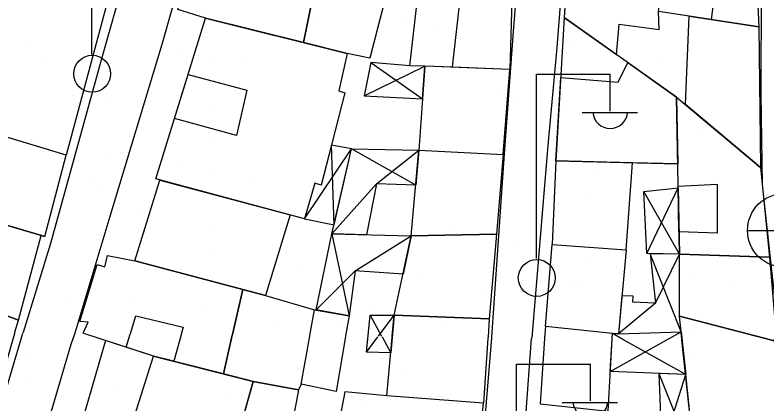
# Model space of a CAD drawing. Extents: x 417997 to 421451, y 4451742 to 4455216.
# Drawn here: x 420300.8 to 420372.1, y 4452336 to 4452372.9 of the extents above; entities that cross this region are included whole.
import ezdxf

# ---------------------------------------------------------------- set-up
doc = ezdxf.new("R2010")
doc.units = 0
for name, color, linetype in [('B_Mesken', 7, 'Continuous'), ('B_Sundurma', 7, 'Continuous'), ('B_Teras', 7, 'Continuous'), ('Default', 7, 'Continuous'), ('S_Elektrik_Diregi', 7, 'Continuous'), ('S_Rogar_Kapagi_Buski', 7, 'Continuous'), ('TR_PARKALANI', 7, 'Continuous'), ('Yol_Sose', 7, 'Continuous')]:
    doc.layers.add(name, color=color, linetype=linetype)

# ---------------------------------------------------------------- blocks, each defined once
blk = doc.blocks.new('POINT_DISPLAY')
at = {"layer": 'Default'}
blk.add_line((0, 0), (0, 0), dxfattribs=at)

msp = doc.modelspace()

# ---------------------------------------------------------------- linework, layer by layer
at = {"layer": 'B_Mesken'}
for points in [[(420301.335, 4452396.719), (420301.685, 4452397.751), (420316.106, 4452398.627), (420305.652, 4452359.626), (420292.867, 4452363.493), (420293.296, 4452364.222), (420301.967, 4452396.702)], [(420339.783, 4452381.658), (420343.522, 4452378.957), (420347.968, 4452376.524), (420347.712, 4452367.754), (420342.274, 4452367.979), (420339.652, 4452368.088), (420338.243, 4452368.104)], [(420318.419, 4452381.225), (420329.747, 4452378.054), (420328.137, 4452370.321), (420318.86, 4452372.621), (420316.222, 4452373.454)], [(420353.409, 4452381.042), (420352.887, 4452372.707), (420357.835, 4452369.195), (420358.08, 4452372.046), (420361.895, 4452371.547), (420361.814, 4452373.26), (420362.808, 4452380.461)], [(420362.808, 4452380.461), (420370.946, 4452379.988), (420371.336, 4452371.818), (420361.814, 4452373.26)], [(420336.382, 4452376.316), (420334.456, 4452368.842), (420332.295, 4452369.291), (420328.137, 4452370.321), (420329.747, 4452378.054), (420330.713, 4452377.689)], [(420332.295, 4452369.291), (420331.487, 4452365.73), (420332.075, 4452365.534), (420329.821, 4452356.806), (420329.213, 4452356.983), (420328.258, 4452353.601), (420314.13, 4452357.381), (420318.86, 4452372.621)], [(420352.077, 4452359.103), (420363.648, 4452358.805), (420363.533, 4452365.15), (420352.887, 4452372.707)], [(420364.369, 4452364.448), (420364.734, 4452372.818), (420366.81, 4452372.504), (420371.336, 4452371.818), (420371.508, 4452358.456)], [(420339.652, 4452368.088), (420339.078, 4452360.115), (420347.096, 4452359.706), (420347.712, 4452367.754)], [(420363.533, 4452365.15), (420371.508, 4452358.456), (420372.352, 4452349.961), (420363.802, 4452350.238)], [(420290.389, 4452364.242), (420288.142, 4452356.485), (420303.618, 4452351.917), (420305.652, 4452359.626)], [(420346.461, 4452352.151), (420338.372, 4452351.985), (420339.078, 4452360.115), (420347.096, 4452359.706)], [(420358.74, 4452350.651), (420359.342, 4452358.916), (420352.077, 4452359.103), (420351.736, 4452351.16)], [(420324.541, 4452346.332), (420312.164, 4452349.606), (420314.517, 4452357.278), (420326.895, 4452353.966)], [(420301.108, 4452343.979), (420303.271, 4452352.02), (420303.618, 4452351.917), (420290.459, 4452355.801), (420288.091, 4452348.027), (420297.915, 4452345.183)], [(420336.754, 4452344.449), (420338.372, 4452351.985), (420346.461, 4452352.151), (420345.769, 4452344.115)], [(420351.089, 4452343.385), (420351.736, 4452351.16), (420358.74, 4452350.651), (420358.027, 4452342.684), (420357.445, 4452342.727)], [(420372.559, 4452342.079), (420363.807, 4452344.365), (420363.802, 4452350.238), (420372.352, 4452349.961), (420373.022, 4452342.074)], [(420307.259, 4452342.769), (420307.712, 4452343.788), (420306.948, 4452343.876), (420308.593, 4452349.279), (420309.314, 4452349.058), (420309.565, 4452350.123), (420312.164, 4452349.606), (420322.406, 4452346.897), (420321.412, 4452342.619), (420321.397, 4452342.553), (420320.549, 4452338.901), (420313.922, 4452340.588), (420307.406, 4452342.701)], [(420286.096, 4452342.925), (420285.137, 4452340.469), (420298.918, 4452336.333), (420300.762, 4452342.77), (420300.781, 4452342.837), (420301.108, 4452343.979), (420297.915, 4452345.183), (420288.091, 4452348.027), (420286.123, 4452342.992)], [(420321.412, 4452342.619), (420322.406, 4452346.897), (420324.541, 4452346.332), (420329.2, 4452344.986), (420329.2, 4452344.986), (420332.47, 4452344.396), (420332.144, 4452342.506), (420332.133, 4452342.44), (420331.234, 4452337.224), (420327.929, 4452337.912), (420327.692, 4452337.371), (420323.389, 4452338.178), (420320.549, 4452338.901), (420321.397, 4452342.553)], [(420336.573, 4452342.459), (420336.754, 4452344.449), (420345.769, 4452344.115), (420345.651, 4452342.363), (420345.647, 4452342.298), (420345.233, 4452336.132), (420336.058, 4452336.819), (420336.567, 4452342.394)], [(420372.817, 4452342.012), (420373.032, 4452341.956), (420374.243, 4452330.254), (420365.218, 4452331.271), (420364.05, 4452342.104), (420364.043, 4452342.169), (420363.807, 4452344.365), (420372.559, 4452342.079)], [(420351.012, 4452342.242), (420350.596, 4452336.051), (420357.048, 4452335.37), (420357.416, 4452342.174), (420357.419, 4452342.239), (420357.445, 4452342.727), (420351.089, 4452343.385), (420351.017, 4452342.307)], [(420309.356, 4452342.068), (420307.123, 4452334.31), (420311.539, 4452333.084), (420321.167, 4452330.341), (420321.781, 4452332.507), (420323.389, 4452338.178), (420320.549, 4452338.901), (420313.922, 4452340.588)], [(420327.692, 4452337.371), (420326.538, 4452331.258), (420321.781, 4452332.507), (420323.389, 4452338.178)], [(420332.069, 4452337.181), (420331.322, 4452333.241), (420330.555, 4452333.348), (420330.193, 4452330.414), (420330.147, 4452330.223), (420344.352, 4452327.757), (420345.233, 4452336.132), (420336.058, 4452336.819)]]:
    msp.add_lwpolyline(points, close=True, dxfattribs=at)
at = {"layer": 'B_Sundurma'}
for p, q in [((420333.903, 4452365.269), (420339.652, 4452368.088)), ((420334.525, 4452368.412), (420339.428, 4452364.982)), ((420328.258, 4452353.601), (420332.704, 4452360.249)), ((420331.047, 4452353.025), (420330.796, 4452360.579)), ((420338.791, 4452356.806), (420332.704, 4452360.249)), ((420335.072, 4452356.934), (420339.078, 4452360.115)), ((420330.852, 4452352.175), (420335.072, 4452356.934)), ((420363.802, 4452350.238), (420360.437, 4452356.205)), ((420360.72, 4452350.301), (420363.688, 4452356.554)), ((420330.852, 4452352.175), (420332.47, 4452344.396)), ((420333.058, 4452348.681), (420338.373, 4452351.998)), ((420363.967, 4452342.878), (420361.037, 4452350.294)), ((420361.528, 4452345.602), (420363.802, 4452350.238)), ((420333.058, 4452348.681), (420329.361, 4452344.957)), ((420361.528, 4452345.602), (420358.027, 4452342.684)), ((420334.46, 4452344.466), (420335.56, 4452342.47)), ((420335.263, 4452342.473), (420336.754, 4452344.449)), ((420334.113, 4452340.95), (420335.213, 4452342.408)), ((420335.597, 4452342.404), (420336.43, 4452340.893)), ((420358.452, 4452342.163), (420357.445, 4452342.727)), ((420362.605, 4452342.119), (420363.967, 4452342.878)), ((420357.252, 4452339.137), (420362.605, 4452342.119)), ((420364.403, 4452338.832), (420358.452, 4452342.163)), ((420361.747, 4452330.505), (420364.403, 4452338.832)), ((420361.868, 4452338.94), (420365.304, 4452330.257))]:
    msp.add_line(p, q, dxfattribs=at)
for points in [[(420334.525, 4452368.412), (420333.903, 4452365.269), (420339.428, 4452364.982), (420339.652, 4452368.088), (420338.243, 4452368.104)], [(420328.258, 4452353.601), (420331.047, 4452353.025), (420332.704, 4452360.249), (420330.796, 4452360.579), (420329.821, 4452356.806), (420329.213, 4452356.983)], [(420330.852, 4452352.175), (420332.704, 4452360.249), (420339.078, 4452360.115), (420338.791, 4452356.806), (420335.072, 4452356.934), (420334.119, 4452352.098)], [(420363.802, 4452350.238), (420360.72, 4452350.301), (420360.437, 4452356.205), (420363.688, 4452356.554)], [(420329.361, 4452344.957), (420330.852, 4452352.175), (420338.373, 4452351.998), (420337.595, 4452348.365), (420333.058, 4452348.681), (420332.47, 4452344.396)], [(420358.027, 4452342.684), (420363.967, 4452342.878), (420363.807, 4452344.365), (420363.802, 4452350.238), (420361.037, 4452350.294), (420361.528, 4452345.602), (420359.372, 4452345.706), (420359.418, 4452346.28), (420358.351, 4452346.309)], [(420334.113, 4452340.95), (420334.46, 4452344.466), (420336.754, 4452344.449), (420336.43, 4452340.893)], [(420364.403, 4452338.832), (420357.252, 4452339.137), (420357.445, 4452342.727), (420358.027, 4452342.684), (420363.967, 4452342.878)], [(420361.868, 4452338.94), (420362.05, 4452334.116), (420361.747, 4452330.505), (420365.304, 4452330.257), (420365.218, 4452331.271), (420364.403, 4452338.832)]]:
    msp.add_lwpolyline(points, close=True, dxfattribs=at)
at = {"layer": 'B_Teras'}
for points in [[(420342.274, 4452367.979), (420343.522, 4452378.957), (420347.968, 4452376.524), (420347.712, 4452367.754)], [(420367.4, 4452376.91), (420366.81, 4452372.504), (420361.814, 4452373.26), (420362.399, 4452377.497)], [(420352.547, 4452366.989), (420357.986, 4452366.557), (420358.905, 4452368.435), (420363.533, 4452365.15), (420363.648, 4452358.805), (420359.342, 4452358.916), (420352.077, 4452359.103)], [(420322.784, 4452365.789), (420321.794, 4452361.487), (420315.911, 4452363.119), (420317.204, 4452367.285)], [(420367.394, 4452356.897), (420367.392, 4452352.245), (420363.764, 4452352.36), (420363.686, 4452356.695)], [(420332.133, 4452342.44), (420331.234, 4452337.224), (420327.929, 4452337.912), (420328.749, 4452342.476), (420328.761, 4452342.542), (420329.2, 4452344.986), (420332.47, 4452344.396), (420332.144, 4452342.506)], [(420311.713, 4452342.655), (420311.734, 4452342.722), (420312.262, 4452344.413), (420316.727, 4452343.327), (420316.551, 4452342.671), (420316.533, 4452342.604), (420315.859, 4452340.095), (420313.922, 4452340.588), (420311.33, 4452341.429)], [(420323.389, 4452338.178), (420321.167, 4452330.341), (420311.539, 4452333.084), (420313.922, 4452340.588)]]:
    msp.add_lwpolyline(points, close=True, dxfattribs=at)
at = {"layer": 'S_Elektrik_Diregi'}
for p, q in [((420308.07, 4452369.196), (420308.07, 4452386.696)), ((420350.24, 4452349.825), (420350.24, 4452367.325)), ((420350.24, 4452367.325), (420357.24, 4452367.325)), ((420357.24, 4452363.825), (420357.24, 4452367.325)), ((420354.58, 4452363.685), (420359.83, 4452363.685)), ((420348.358, 4452322.328), (420348.358, 4452339.828)), ((420348.358, 4452339.828), (420355.358, 4452339.828)), ((420355.358, 4452336.328), (420355.358, 4452339.828)), ((420352.698, 4452336.188), (420357.948, 4452336.188))]:
    msp.add_line(p, q, dxfattribs=at)
for centre in [(420308.106, 4452367.36), (420350.276, 4452347.99)]:
    msp.add_circle(centre, 1.75, dxfattribs=at)
for centre in [(420357.241, 4452363.838), (420355.359, 4452336.341)]:
    msp.add_arc(centre, 1.658, 184.83843, 355.14641, dxfattribs=at)
at = {"layer": 'S_Rogar_Kapagi_Buski'}
msp.add_line((420370.261, 4452352.506), (420377.261, 4452352.506), dxfattribs=at)
msp.add_circle((420373.761, 4452352.506), 3.5, dxfattribs=at)
at = {"layer": 'Yol_Sose'}
for points in [[(420371.846, 4452399.792), (420371.774, 4452411.048), (420371.762, 4452424.212), (420371.544, 4452434.975), (420371.523, 4452435.992), (420371.433, 4452436.527), (420371.304, 4452436.905), (420370.979, 4452437.214), (420370.65, 4452437.33), (420365.649, 4452437.429), (420359.626, 4452437.306), (420358.153, 4452437.193), (420357.41, 4452436.856), (420356.984, 4452436.151), (420356.806, 4452435.232), (420356.492, 4452424.987), (420355.754, 4452413.05), (420354.625, 4452399.413), (420353.768, 4452389.339), (420353.06, 4452381.179), (420352.175, 4452369.85), (420351.306, 4452360.209), (420349.795, 4452342.324)], [(420306.482, 4452342.781), (420309.818, 4452353.858), (420314.76, 4452370.153), (420319.639, 4452387.414), (420321.786, 4452397.814), (420322.831, 4452416.226), (420323.805, 4452431.763), (420323.842, 4452433.139), (420324.263, 4452433.959), (420324.716, 4452434.23), (420325.237, 4452434.306), (420339.384, 4452434.71), (420351.533, 4452434.932), (420352.345, 4452434.807), (420352.978, 4452434.418), (420353.296, 4452433.762), (420352.803, 4452422.234), (420351.886, 4452411.639), (420350.411, 4452399.077), (420349.108, 4452384.868), (420348.03, 4452371.374), (420347.127, 4452358.885), (420345.991, 4452342.364)], [(420293.071, 4452402.813), (420304.052, 4452401.069), (420312.358, 4452399.748), (420313.871, 4452399.573), (420314.758, 4452399.451), (420315.509, 4452399.252), (420315.893, 4452398.997), (420316.251, 4452398.672), (420316.484, 4452397.69), (420316.423, 4452397.048), (420313.517, 4452384.728), (420309.071, 4452368.982), (420304.169, 4452351.247), (420301.55, 4452342.834)], [(420373.371, 4452342.075), (420372.624, 4452348.127), (420371.678, 4452356.864), (420371.553, 4452365.391), (420371.601, 4452375.649), (420371.74, 4452387.46), (420371.846, 4452399.792)], [(420262.461, 4452343.174), (420261.616, 4452340.124), (420255.558, 4452314.806), (420252.521, 4452300.115), (420252.432, 4452299.228), (420252.424, 4452299.033), (420252.545, 4452298.556), (420252.752, 4452298.13), (420254.049, 4452297.106), (420274.932, 4452290.04), (420284.085, 4452287.016), (420284.525, 4452286.887), (420291.761, 4452310.24), (420298.133, 4452331.399), (420301.529, 4452342.762)], [(420288.962, 4452285.616), (420297.607, 4452312.922), (420306.13, 4452341.714), (420306.459, 4452342.71)], [(420301.55, 4452342.834), (420301.549, 4452342.829), (420301.529, 4452342.762)], [(420306.459, 4452342.71), (420306.481, 4452342.777), (420306.482, 4452342.781)], [(420345.991, 4452342.364), (420345.991, 4452342.36), (420345.986, 4452342.294)], [(420349.795, 4452342.324), (420349.795, 4452342.32), (420349.79, 4452342.254)], [(420345.986, 4452342.294), (420345.098, 4452331.692), (420342.148, 4452306.615), (420339.885, 4452289.41), (420339.769, 4452289.276), (420339.739, 4452289.221), (420319.585, 4452295.562)], [(420373.376, 4452342.006), (420373.64, 4452338.212), (420377.797, 4452309.861), (420380.209, 4452287.344), (420380.023, 4452285.355), (420379.841, 4452283.506), (420379.767, 4452282.289), (420367.175, 4452283.452), (420345.14, 4452287.677), (420344.955, 4452287.934), (420345.102, 4452289.591), (420346.156, 4452301.273), (420349.237, 4452334.854), (420349.79, 4452342.254)]]:
    msp.add_lwpolyline(points, dxfattribs=at)

# ---------------------------------------------------------------- block references
at = {"layer": 'TR_PARKALANI', "xscale": 0.1, "yscale": 0.10000000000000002}
for p in [(420329.434, 4452372.772), (420329.434, 4452372.772), (420337.707, 4452372.584), (420337.707, 4452372.584), (420354.254, 4452372.396), (420354.254, 4452372.396), (420340.443, 4452371.863), (420340.443, 4452371.863), (420315.104, 4452370.147), (420315.104, 4452370.147), (420328.906, 4452370.435), (420328.906, 4452370.435), (420301.73, 4452369.866), (420301.73, 4452369.866), (420316.691, 4452369.798), (420316.691, 4452369.798), (420353.727, 4452370.059), (420353.727, 4452370.059), (420303.476, 4452368.751), (420303.476, 4452368.751), (420319.844, 4452369.011), (420319.844, 4452369.011), (420362.152, 4452369.011), (420362.152, 4452369.011), (420322.58, 4452368.291), (420322.58, 4452368.291), (420337.707, 4452367.319), (420337.707, 4452367.319), (420306.349, 4452365.286), (420306.349, 4452365.286), (420346.482, 4452365.729), (420346.482, 4452365.729), (420309.502, 4452364.499), (420309.502, 4452364.499), (420337.18, 4452364.982), (420337.18, 4452364.982), (420348.228, 4452364.614), (420348.228, 4452364.614), (420319.844, 4452363.746), (420319.844, 4452363.746), (420352.605, 4452363.781), (420352.605, 4452363.781), (420355.759, 4452362.994), (420355.759, 4452362.994), (420358.494, 4452362.273), (420358.494, 4452362.273), (420366.015, 4452361.897), (420366.015, 4452361.897), (420319.317, 4452361.409), (420319.317, 4452361.409), (420351.101, 4452361.149), (420351.101, 4452361.149), (420302.836, 4452360.769), (420302.836, 4452360.769), (420309.502, 4452359.234), (420309.502, 4452359.234), (420316.503, 4452358.516), (420316.503, 4452358.516), (420336.525, 4452358.091), (420336.525, 4452358.091), (420371.553, 4452358.481), (420371.553, 4452358.481), (420308.374, 4452357.353), (420308.374, 4452357.353), (420319.656, 4452357.729), (420319.656, 4452357.729), (420323.409, 4452357.392), (420323.409, 4452357.392), (420355.759, 4452357.729), (420355.759, 4452357.729), (420308.975, 4452356.896), (420308.975, 4452356.896), (420337.833, 4452357.079), (420337.833, 4452357.079), (420339.578, 4452355.965), (420339.578, 4452355.965), (420329.756, 4452355.834), (420329.756, 4452355.834), (420355.231, 4452355.392), (420355.231, 4452355.392), (420360.648, 4452355.097), (420360.648, 4452355.097), (420312.99, 4452354), (420312.99, 4452354), (420319.656, 4452352.464), (420319.656, 4452352.464), (420342.451, 4452352.499), (420342.451, 4452352.499), (420345.605, 4452351.712), (420345.605, 4452351.712), (420348.34, 4452350.991), (420348.34, 4452350.991), (420319.129, 4452350.127), (420319.129, 4452350.127), (420355.006, 4452349.456), (420355.006, 4452349.456), (420327.554, 4452349.08), (420327.554, 4452349.08), (420362.007, 4452348.739), (420362.007, 4452348.739), (420338.939, 4452347.983), (420338.939, 4452347.983), (420353.878, 4452347.576), (420353.878, 4452347.576), (420365.16, 4452347.952), (420365.16, 4452347.952), (420368.913, 4452347.614), (420368.913, 4452347.614), (420354.479, 4452347.118), (420354.479, 4452347.118), (420302.357, 4452346.071), (420302.357, 4452346.071), (420345.605, 4452346.447), (420345.605, 4452346.447), (420306.11, 4452345.734), (420306.11, 4452345.734), (420311.884, 4452345.797), (420311.884, 4452345.797), (420313.63, 4452344.683), (420313.63, 4452344.683), (420318.571, 4452344.978), (420318.571, 4452344.978), (420334.366, 4452344.978), (420334.366, 4452344.978), (420312.457, 4452344.176), (420312.457, 4452344.176), (420321.725, 4452344.191), (420321.725, 4452344.191), (420325.477, 4452343.853), (420325.477, 4452343.853), (420331.275, 4452343.822), (420331.275, 4452343.822), (420337.519, 4452344.191), (420337.519, 4452344.191), (420341.272, 4452343.853), (420341.272, 4452343.853), (420345.077, 4452344.11), (420345.077, 4452344.11), (420358.494, 4452344.222), (420358.494, 4452344.222), (420365.16, 4452342.687), (420365.16, 4452342.687), (420316.503, 4452341.217), (420316.503, 4452341.217), (420302.357, 4452340.806), (420302.357, 4452340.806), (420364.633, 4452340.349), (420364.633, 4452340.349), (420321.725, 4452338.926), (420321.725, 4452338.926), (420337.519, 4452338.926), (420337.519, 4452338.926), (420301.83, 4452338.469), (420301.83, 4452338.469), (420310.254, 4452337.422), (420310.254, 4452337.422), (420321.197, 4452336.589), (420321.197, 4452336.589), (420334.178, 4452336.328), (420334.178, 4452336.328), (420336.992, 4452336.589), (420336.992, 4452336.589)]:
    msp.add_blockref('POINT_DISPLAY', p, dxfattribs=at)

doc.saveas('drawing.dxf')
